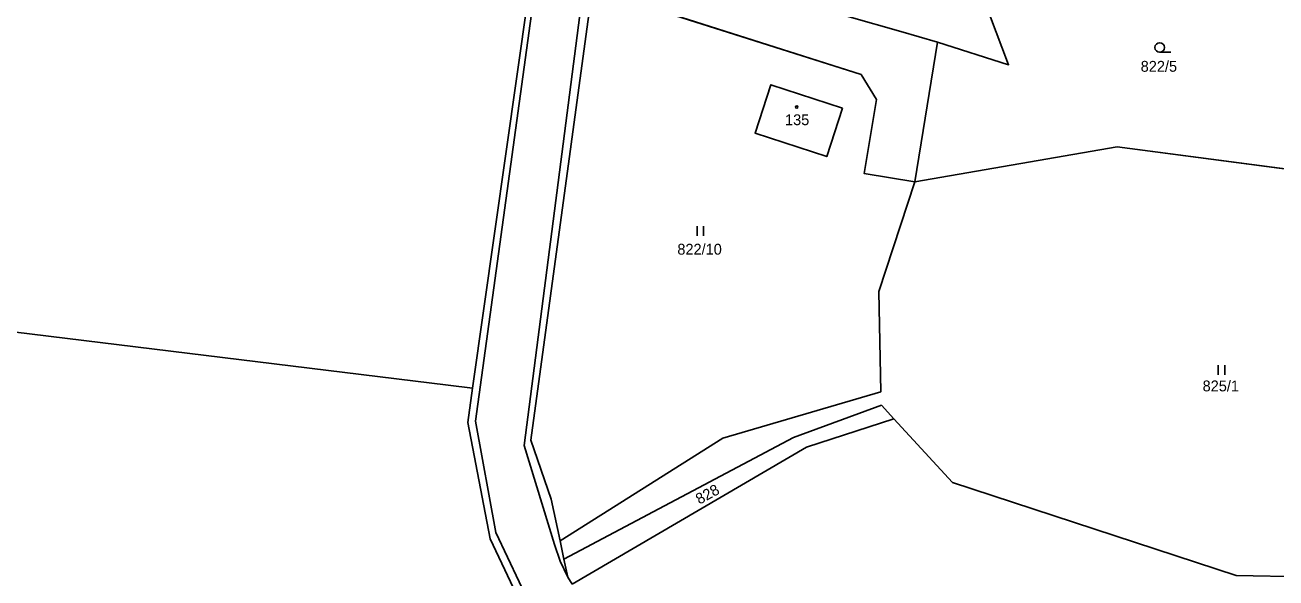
# Model space of a CAD drawing. Extents: x -760642 to -757221, y -1092371 to -1088855.
# Drawn here: x -760263.2 to -760067.5, y -1091984.8 to -1091898.2 of the extents above; entities that cross this region are included whole.
import ezdxf

# ---------------------------------------------------------------- set-up
doc = ezdxf.new("R2010")
doc.units = 0
for name, color, linetype in [('Vrstva 1', 7, 'Continuous'), ('Vrstva 18', 7, 'Continuous'), ('Vrstva 19', 7, 'Continuous'), ('Vrstva 25', 7, 'Continuous'), ('Vrstva 26', 7, 'Continuous'), ('Vrstva 27', 7, 'Continuous'), ('Vrstva 4', 7, 'Continuous')]:
    doc.layers.add(name, color=color, linetype=linetype)

msp = doc.modelspace()

# ---------------------------------------------------------------- linework, layer by layer
at = {"layer": 'Vrstva 1'}
for p, q in [((-760193.2, -1091955.06), (-760183.23, -1091884.75)), ((-760117.05, -1091883.97), (-760109.33, -1091904.46)), ((-760174.68, -1091894.23), (-760184.11, -1091963.21)), ((-760172.91, -1091893.08), (-760132.4, -1091906.01)), ((-760134.28, -1091896.97), (-760126.21, -1091899.28)), ((-760126.21, -1091899.28), (-760120.46, -1091900.93)), ((-760124.01, -1091922.76), (-760120.46, -1091900.93)), ((-760120.46, -1091900.93), (-760109.33, -1091904.46)), ((-760132.4, -1091906.01), (-760130.02, -1091909.89)), ((-760146.51, -1091907.58), (-760148.99, -1091915.17)), ((-760135.32, -1091911.23), (-760146.51, -1091907.58)), ((-760130.02, -1091909.89), (-760131.91, -1091921.48)), ((-760137.79, -1091918.83), (-760135.32, -1091911.23)), ((-760148.99, -1091915.17), (-760137.79, -1091918.83)), ((-760124.01, -1091922.76), (-760092.34, -1091917.31)), ((-760092.34, -1091917.31), (-760054.13, -1091922.31)), ((-760131.91, -1091921.48), (-760124.01, -1091922.76)), ((-760124.01, -1091922.76), (-760129.65, -1091939.94)), ((-760366.01, -1091933.88), (-760197.02, -1091954.59)), ((-760129.65, -1091939.94), (-760129.32, -1091955.62)), ((-760197.02, -1091954.59), (-760193.2, -1091955.06)), ((-760193.97, -1091960.45), (-760193.2, -1091955.06)), ((-760129.32, -1091955.62), (-760154.06, -1091962.87)), ((-760143, -1091962.77), (-760129.23, -1091957.74)), ((-760129.23, -1091957.74), (-760127.29, -1091959.85)), ((-760190.44, -1091978.64), (-760193.97, -1091960.45)), ((-760140.96, -1091964.29), (-760127.29, -1091959.85)), ((-760127.29, -1091959.85), (-760118.09, -1091969.84)), ((-760184.11, -1091963.21), (-760180.89, -1091972.45)), ((-760154.06, -1091962.87), (-760179.51, -1091978.94)), ((-760178.9, -1091981.82), (-760143, -1091962.77)), ((-760140.96, -1091964.29), (-760177.62, -1091985.72)), ((-760118.09, -1091969.84), (-760073.69, -1091984.39)), ((-760180.89, -1091972.45), (-760179.51, -1091978.94)), ((-760130.83, -1092105.08), (-760190.44, -1091978.64)), ((-760179.51, -1091978.94), (-760178.9, -1091981.82)), ((-760178.9, -1091981.82), (-760178.3, -1091984.65)), ((-760178.3, -1091984.65), (-760177.62, -1091985.72)), ((-760073.69, -1091984.39), (-760060.45, -1091984.63))]:
    msp.add_line(p, q, dxfattribs=at)
at = {"layer": 'Vrstva 25'}
for p, q in [((-760083.92, -1091902.51), (-760085.67, -1091902.51)), ((-760158.067, -1091929.745), (-760158.067, -1091931.245)), ((-760157.045, -1091931.245), (-760157.045, -1091929.745)), ((-760076.507, -1091951.485), (-760076.507, -1091952.985)), ((-760075.485, -1091952.985), (-760075.485, -1091951.485))]:
    msp.add_line(p, q, dxfattribs=at)
for centre, radius in [((-760085.67, -1091901.76), 0.75), ((-760142.47, -1091911.08), 0.175)]:
    msp.add_circle(centre, radius, dxfattribs=at)
at = {"layer": 'Vrstva 26'}
for points in [[(-760152.13, -1091874.23), (-760168.41, -1091868.75), (-760173.37, -1091884.62), (-760148.55, -1091892.46), (-760146.59, -1091886.62), (-760132.52, -1091891.39), (-760134.28, -1091896.97), (-760126.21, -1091899.28), (-760120.46, -1091900.93), (-760109.33, -1091904.46), (-760117.05, -1091883.97), (-760124.19, -1091882.58), (-760149.7, -1091866.99), (-760152.13, -1091874.23)], [(-760120.46, -1091900.93), (-760126.21, -1091899.28), (-760134.28, -1091896.97), (-760148.55, -1091892.46), (-760173.37, -1091884.62), (-760174.68, -1091894.23), (-760172.91, -1091893.08), (-760132.4, -1091906.01), (-760130.02, -1091909.89), (-760131.91, -1091921.48), (-760124.01, -1091922.76), (-760120.46, -1091900.93)], [(-760120.46, -1091900.93), (-760124.01, -1091922.76), (-760092.34, -1091917.31), (-760054.13, -1091922.31), (-760049.92, -1091896.94), (-760117.05, -1091883.97), (-760109.33, -1091904.46), (-760120.46, -1091900.93)], [(-760135.32, -1091911.23), (-760146.51, -1091907.58), (-760148.99, -1091915.17), (-760137.79, -1091918.83), (-760135.32, -1091911.23)]]:
    msp.add_lwpolyline(points, dxfattribs=at)
at = {"layer": 'Vrstva 27'}
msp.add_lwpolyline([(-760179.38, -1091869.48), (-760169.39, -1091871.97), (-760173.37, -1091884.62), (-760174.68, -1091894.23), (-760172.91, -1091893.08), (-760132.4, -1091906.01), (-760130.02, -1091909.89), (-760131.91, -1091921.48), (-760124.01, -1091922.76), (-760092.34, -1091917.31), (-760054.13, -1091922.31), (-760049.92, -1091896.94), (-760048.2, -1091886.6), (-760044.52, -1091864.46), (-760041.59, -1091865.52), (-760038.5, -1091863.82), (-760037.65, -1091857.41), (-760042.86, -1091854.43), (-760029.81, -1091831.65), (-760032.08, -1091830.3)], dxfattribs=at)
at = {"layer": 'Vrstva 4'}
for p, q in [((-760182.39, -1091884.7), (-760192.75, -1091960.24)), ((-760174.79, -1091884.12), (-760185.15, -1091964.02)), ((-760192.75, -1091960.24), (-760189.57, -1091977.64)), ((-760185.15, -1091964.02), (-760180.4, -1091979.53)), ((-760189.57, -1091977.64), (-760129.38, -1092105.09)), ((-760180.4, -1091979.53), (-760179.48, -1091982.13)), ((-760179.48, -1091982.13), (-760178.3, -1091984.65))]:
    msp.add_line(p, q, dxfattribs=at)

# ---------------------------------------------------------------- texts
at = {"layer": 'Vrstva 18'}
for s, p in [('822/5', (-760088.65, -1091905.56)), ('822/10', (-760161.158, -1091934.18)), ('825/1', (-760078.96, -1091955.57))]:
    msp.add_text(s, height=1.7, dxfattribs=at).set_placement(p)
msp.add_text('828', height=1.7, rotation=28.96272, dxfattribs=at).set_placement((-760157.701, -1091973.316))
at = {"layer": 'Vrstva 19'}
msp.add_text('135', height=1.7, dxfattribs=at).set_placement((-760144.305, -1091913.92))

doc.saveas('drawing.dxf')
